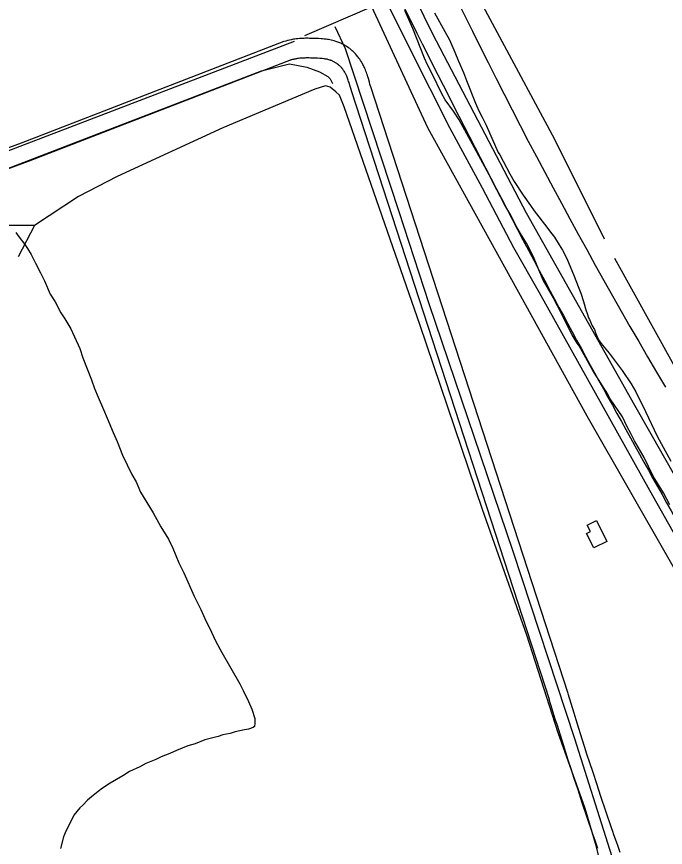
# Model space of a CAD drawing. Extents: x 3161564 to 3199464, y 849354 to 874788.
# Drawn here: x 3172800 to 3173790, y 858211 to 859480 of the extents above; entities that cross this region are included whole.
import ezdxf

# ---------------------------------------------------------------- set-up
doc = ezdxf.new("R2010")
doc.units = 0
for name, color, linetype in [('V-BLDG-OTLN', 7, 'Continuous'), ('V-RAIL-TRAK', 7, 'Continuous'), ('V-ROAD-CNTR', 7, 'Continuous'), ('V-SITE-VEGE', 7, 'Continuous'), ('V-TOPO-SHOR', 7, 'Continuous')]:
    doc.layers.add(name, color=color, linetype=linetype)

msp = doc.modelspace()

# ---------------------------------------------------------------- linework, layer by layer
at = {"layer": 'V-BLDG-OTLN'}
msp.add_lwpolyline([(3173681.1, 858668.5), (3173670.1, 858690.5), (3173676.2, 858693.5), (3173671.3, 858703.3), (3173685.5, 858710.3), (3173701.3, 858678.5)], close=True, dxfattribs=at)
at = {"layer": 'V-RAIL-TRAK'}
msp.add_lwpolyline([(3174157.4, 858064.1), (3174037.2, 858276.4), (3173924.9, 858475.8), (3173766.8, 858756), (3173598.6, 859058.1), (3173559.2, 859126.8), (3173511.6, 859217.6), (3173461.3, 859309.7), (3173401.1, 859429.8), (3173339.3, 859554.9), (3173282.5, 859673), (3173217.6, 859812.9), (3173178.8, 859898.6), (3173125.5, 860017), (3173048.9, 860197.7), (3172969.1, 860400.4)], dxfattribs=at)
at = {"layer": 'V-ROAD-CNTR'}
for points in [[(3173208.3, 859441.5), (3172807.5, 859286.6), (3172137, 859039.4), (3171457.7, 858777.7)], [(3173340.5, 859373.6), (3173339.6, 859376.7), (3173338.8, 859379.7), (3173337.2, 859385.2), (3173336.4, 859387.7), (3173335.6, 859390.1), (3173334.9, 859392.4), (3173334.1, 859394.6), (3173333.4, 859396.6), (3173332.6, 859398.6), (3173331.8, 859400.4), (3173331.1, 859402.1), (3173330.3, 859403.7), (3173329.6, 859405.3), (3173328.8, 859406.7), (3173328.1, 859408.1), (3173327.4, 859409.3), (3173326.7, 859410.6), (3173325.3, 859412.7), (3173324, 859414.6), (3173322.8, 859416.3), (3173321.7, 859417.8), (3173320.7, 859419), (3173319.8, 859420.1), (3173319, 859421.1), (3173317.5, 859422.7), (3173316.3, 859424), (3173315.4, 859424.9), (3173314, 859426.3), (3173312.6, 859427.6), (3173311.6, 859428.5), (3173310.6, 859429.3), (3173308.7, 859430.8), (3173306.8, 859432.2), (3173305, 859433.5), (3173303.2, 859434.7), (3173301.5, 859435.7), (3173299.7, 859436.7), (3173298.1, 859437.6), (3173296.5, 859438.4), (3173294.9, 859439.1), (3173293.4, 859439.8), (3173291.9, 859440.4), (3173290.5, 859440.9), (3173289.1, 859441.4), (3173287.7, 859441.9), (3173285.2, 859442.6), (3173282.8, 859443.3), (3173280.5, 859443.8), (3173278.4, 859444.2), (3173276.5, 859444.6), (3173274.7, 859444.9), (3173273, 859445.1), (3173269.9, 859445.5), (3173267.2, 859445.8), (3173264.9, 859445.9), (3173261, 859446.2), (3173258.1, 859446.3), (3173253.9, 859446.4), (3173249.7, 859446.5), (3173247.4, 859446.5), (3173245.2, 859446.6), (3173243, 859446.6), (3173241, 859446.6), (3173239.1, 859446.5), (3173235.5, 859446.4), (3173232.3, 859446.2), (3173229.5, 859445.9), (3173227, 859445.6), (3173224.8, 859445.3), (3173222.8, 859445.1), (3173221.1, 859444.8), (3173219.6, 859444.5), (3173217, 859443.9), (3173215, 859443.5), (3173213.5, 859443.1), (3173211.3, 859442.4), (3173209.2, 859441.8)], [(3173219.1, 859413.5), (3172818.1, 859258.5), (3172147.6, 859011.3), (3171468.4, 858749.7)], [(3173311.8, 859365.1), (3173310.8, 859368.3), (3173309.9, 859371.3), (3173308.4, 859376.7), (3173307.7, 859378.9), (3173307.1, 859380.9), (3173306.5, 859382.8), (3173305.9, 859384.4), (3173305.3, 859385.9), (3173304.8, 859387.3), (3173304.3, 859388.6), (3173303.7, 859389.8), (3173303.3, 859390.8), (3173302.8, 859391.8), (3173302.3, 859392.7), (3173301.9, 859393.6), (3173301.4, 859394.3), (3173301, 859395), (3173300.2, 859396.4), (3173299.4, 859397.5), (3173298.7, 859398.5), (3173298, 859399.4), (3173297.5, 859400.1), (3173296.9, 859400.8), (3173296.5, 859401.3), (3173295.5, 859402.3), (3173294.8, 859403.1), (3173294.3, 859403.6), (3173293.4, 859404.4), (3173292.5, 859405.3), (3173291.9, 859405.8), (3173291.4, 859406.2), (3173290.3, 859407.1), (3173289.2, 859407.9), (3173288.2, 859408.6), (3173287.2, 859409.3), (3173286.2, 859409.9), (3173285.3, 859410.4), (3173284.4, 859410.9), (3173283.5, 859411.3), (3173282.6, 859411.7), (3173281.8, 859412.1), (3173280.9, 859412.5), (3173280.1, 859412.8), (3173279.3, 859413.1), (3173278.6, 859413.3), (3173277, 859413.8), (3173275.5, 859414.2), (3173274.1, 859414.5), (3173272.7, 859414.8), (3173271.4, 859415), (3173270.2, 859415.2), (3173269, 859415.4), (3173266.7, 859415.7), (3173264.7, 859415.9), (3173262.9, 859416), (3173259.5, 859416.2), (3173257, 859416.3), (3173253.1, 859416.4), (3173249.1, 859416.5), (3173246.9, 859416.6), (3173245, 859416.6), (3173243.2, 859416.6), (3173241.5, 859416.6), (3173240, 859416.5), (3173237.1, 859416.4), (3173234.6, 859416.2), (3173232.4, 859416.1), (3173230.6, 859415.9), (3173229, 859415.6), (3173227.6, 859415.4), (3173226.4, 859415.2), (3173225.4, 859415), (3173223.6, 859414.7), (3173222.2, 859414.3), (3173221.3, 859414.1), (3173219.8, 859413.7), (3173218.2, 859413.2)], [(3173613.4, 858437), (3173311.9, 859364.7)], [(3173641.9, 858446.3), (3173340.4, 859374)], [(3173687.5, 858209.8), (3173683.7, 858220.6), (3173681.8, 858226), (3173679.9, 858231.4), (3173671.3, 858257), (3173663.7, 858279.5), (3173657.2, 858299.1), (3173651.5, 858316.3), (3173646.6, 858331.4), (3173642.3, 858344.6), (3173638.6, 858356.1), (3173635.3, 858366.3), (3173629.7, 858384), (3173625.6, 858397.3), (3173622.5, 858407.3), (3173617.9, 858422.3), (3173613.3, 858437.3)], [(3173721.7, 858203.4), (3173718.3, 858212.8), (3173715.8, 858219.9), (3173712, 858230.5), (3173710.2, 858235.8), (3173708.3, 858241.1), (3173699.7, 858266.6), (3173692.2, 858289), (3173685.6, 858308.5), (3173680, 858325.7), (3173675.1, 858340.7), (3173670.8, 858353.8), (3173667.1, 858365.3), (3173663.9, 858375.3), (3173658.3, 858393), (3173654.2, 858406.2), (3173651.1, 858416.1), (3173646.6, 858431), (3173642, 858446)]]:
    msp.add_lwpolyline(points, dxfattribs=at)
msp.add_arc((3180964.2, 863152.6), 8332.4, 204.65993, 210.57795, dxfattribs=at)
msp.add_spline([(3172633.8, 861383.8), (3172802.6, 860880.5), (3172972.2, 860440.5), (3173132.3, 860039.3), (3173355.9, 859565.2), (3173614.6, 859060.8), (3173833.8, 858663.3)], degree=3, dxfattribs=at)
at = {"layer": 'V-SITE-VEGE'}
for points in [[(3173797.5, 858734.5), (3173787.4, 858752.5), (3173771.9, 858778.3), (3173757.9, 858806.7), (3173743.5, 858832.2), (3173737.7, 858843.4), (3173732.3, 858853.5), (3173724.8, 858868.8), (3173706.3, 858896.2), (3173702.7, 858903.3), (3173694.4, 858916.1), (3173679.6, 858939.3), (3173666.6, 858963.3), (3173658.7, 858977.1), (3173655.8, 858981.3), (3173648.2, 858994), (3173627.7, 859034), (3173626, 859038.1), (3173619.9, 859049.7), (3173604.7, 859076.3), (3173597.2, 859093.1), (3173590.1, 859110.3), (3173581.8, 859128.3), (3173578.6, 859133.9), (3173569.2, 859148.5), (3173562.4, 859160.9), (3173558.8, 859168.3), (3173554.5, 859176.6), (3173548.7, 859186.7), (3173544.7, 859192.7), (3173527.1, 859227.1), (3173521.7, 859238.3), (3173499.4, 859279.5), (3173478.9, 859316.5), (3173475.6, 859322.2), (3173467, 859335.3), (3173454.3, 859352.6), (3173448.9, 859363), (3173435.2, 859391.1), (3173427.3, 859406), (3173422.7, 859416.1), (3173404.9, 859461.7), (3173392.7, 859489)], [(3173438.3, 859485.6), (3173453.8, 859457.2), (3173461, 859444.4), (3173469.2, 859425.4), (3173474.9, 859411.6), (3173482.4, 859394.4), (3173486.7, 859382.1), (3173500.5, 859347.7), (3173505.9, 859335.7), (3173511, 859326.4), (3173516.7, 859314.1), (3173525.6, 859294.2), (3173535.3, 859272.2), (3173537.8, 859268.5), (3173553.3, 859239.6), (3173559.8, 859228), (3173573.5, 859207), (3173584.7, 859191.3), (3173590.2, 859183.4), (3173609.4, 859158.2), (3173614.9, 859150.7), (3173621.4, 859142.8), (3173628.6, 859131.2), (3173633.3, 859123.3), (3173640.1, 859110.2), (3173651.2, 859083.3), (3173657.2, 859067.7), (3173661.5, 859057.6), (3173665.4, 859044.9), (3173668.9, 859031.9), (3173671, 859026.3), (3173673.1, 859019.9), (3173674.6, 859017.3), (3173678.5, 859007.6), (3173682.1, 859002), (3173683.9, 858997.1), (3173688.5, 858986.3), (3173694.3, 858978), (3173704.9, 858966), (3173724.5, 858939.3), (3173738.2, 858919.1), (3173745.4, 858906.7), (3173760.1, 858876.8), (3173778.1, 858839.4), (3173783.8, 858828.2), (3173798.9, 858800.9)], [(3172799, 859150.2), (3172804.2, 859142.8), (3172812.8, 859131.9), (3172817.1, 859125.5), (3172822.4, 859116.6), (3172825.7, 859110.2), (3172829, 859103.3), (3172837, 859088.5), (3172842.7, 859076.2), (3172851.6, 859056), (3172859.2, 859044.2), (3172867.7, 859027.5), (3172873.9, 859018.1), (3172883, 859002.8), (3172896.6, 858972.8), (3172901.3, 858959), (3172914.4, 858925.1), (3172919, 858911.8), (3172924.7, 858898.6), (3172933.1, 858879.9), (3172938.3, 858866.6), (3172947.7, 858845), (3172953.8, 858831.2), (3172961.8, 858810), (3172976.4, 858780.5), (3172982.6, 858769.7), (3172989.6, 858753.9), (3173008.6, 858722.3), (3173017.2, 858706.6), (3173020.5, 858700.7), (3173031.9, 858681.9)], [(3173031.9, 858681.9), (3173038.5, 858668.1), (3173047.9, 858646), (3173055.5, 858630.7), (3173071.5, 858594.8), (3173081.4, 858574.6), (3173087.5, 858560.9), (3173097.9, 858540.2), (3173104, 858526.9), (3173113.5, 858509.1), (3173141, 858461.3), (3173146.2, 858451), (3173154.2, 858434.2), (3173159.4, 858422.4), (3173164, 858408.2), (3173163.9, 858400.9), (3173163.3, 858396), (3173161.4, 858394.6), (3173154, 858391.8), (3173148.1, 858390.9), (3173133.9, 858387.7), (3173126.5, 858385.4), (3173115.3, 858383.1), (3173107.9, 858380.8), (3173087.8, 858375.8), (3173072.6, 858369.7), (3173061.8, 858366.5)], [(3173061.8, 858366.5), (3173044.6, 858359.4), (3173034.2, 858354.7), (3173021, 858349.6), (3173012.6, 858345.3), (3172997.3, 858339.2), (3172988.5, 858334.5), (3172972.7, 858327.4), (3172962.4, 858320.7), (3172943.1, 858309.4), (3172931.3, 858301.7), (3172924.8, 858296.5), (3172914.5, 858288.8), (3172908.5, 858283.6), (3172901.6, 858275.9), (3172896.6, 858272), (3172887.6, 858260.5), (3172882.1, 858248.8), (3172876, 858237.2), (3172871.9, 858227.5), (3172867.2, 858209.5)]]:
    msp.add_lwpolyline(points, dxfattribs=at)
at = {"layer": 'V-TOPO-SHOR'}
for points in [[(3174130.4, 858196.3), (3173893.7, 858622.4), (3173743.7, 858886.2), (3173578.7, 859179.5), (3173435.8, 859452.8), (3173275.5, 859780.2), (3173169.5, 860013.3), (3173061, 860286.1), (3172920.5, 860639.1), (3172839.6, 860873.9), (3172752.4, 861106.2), (3172655.2, 861373.8)], [(3173508.8, 859553.3), (3173490.7, 859540.8), (3173500.7, 859517.8), (3173621.2, 859292.6), (3173697, 859140.6)], [(3174273.5, 857798.4), (3173998.2, 858297.5), (3173671.3, 858869.5), (3173428, 859310.1), (3173342.7, 859494.8), (3173239.7, 859450.4)], [(3173285.8, 859464.6), (3173301.8, 859430.9), (3173383.5, 859182.2), (3173429.7, 859041.8), (3173557.6, 858663.5), (3173651.8, 858377.5), (3173705.1, 858208.7), (3173729.9, 858130.6), (3173738.8, 858089.7), (3173749.5, 858061.3), (3173767.2, 858034.6), (3173790.3, 858016.9), (3173850.7, 857983.1), (3173976.9, 857917.4), (3174017.7, 857890.8), (3174072.8, 857842.8), (3174117.2, 857810.8), (3174149.2, 857798.4), (3174168.7, 857796.6), (3174202.4, 857801.9), (3174225.5, 857807.3)], [(3173223.7, 859441.5), (3172420.8, 859134.2), (3172065.5, 859001), (3171797.3, 858899.7), (3171347.8, 858727.4)], [(3171394, 858720.3), (3171578.8, 858793.1), (3171898.5, 858917.5), (3172390.6, 859105.8), (3172758.3, 859237.2), (3173173.9, 859397.1), (3173216.6, 859407.8), (3173243.2, 859402.4), (3173262.8, 859395.3), (3173275.2, 859388.2), (3173278.7, 859384.7), (3173282.3, 859377.6)], [(3173717.5, 858077.3), (3173685.5, 858212.3), (3173667.8, 858270.9), (3173626.9, 858386.4), (3173578.9, 858535.6), (3173511.4, 858727.4), (3173415.5, 859009.9), (3173300.1, 859342), (3173292.9, 859359.8), (3173287.6, 859365.1), (3173278.7, 859372.2), (3173271.6, 859374), (3173255.6, 859368.7), (3173115.3, 859310.1), (3172953.7, 859235.5), (3172895, 859205.3), (3172827.5, 859160.9), (3172802.7, 859112.9)], [(3172827.5, 859160.9), (3172774.3, 859160.9), (3172729.8, 859153.8), (3172482.9, 859050.7), (3172074.4, 858905.1), (3171978.4, 858885.5), (3171925.1, 858871.3)], [(3173712.9, 859110.8), (3173829.2, 858900.7), (3173942.3, 858897.5)]]:
    msp.add_lwpolyline(points, dxfattribs=at)

doc.saveas('drawing.dxf')
